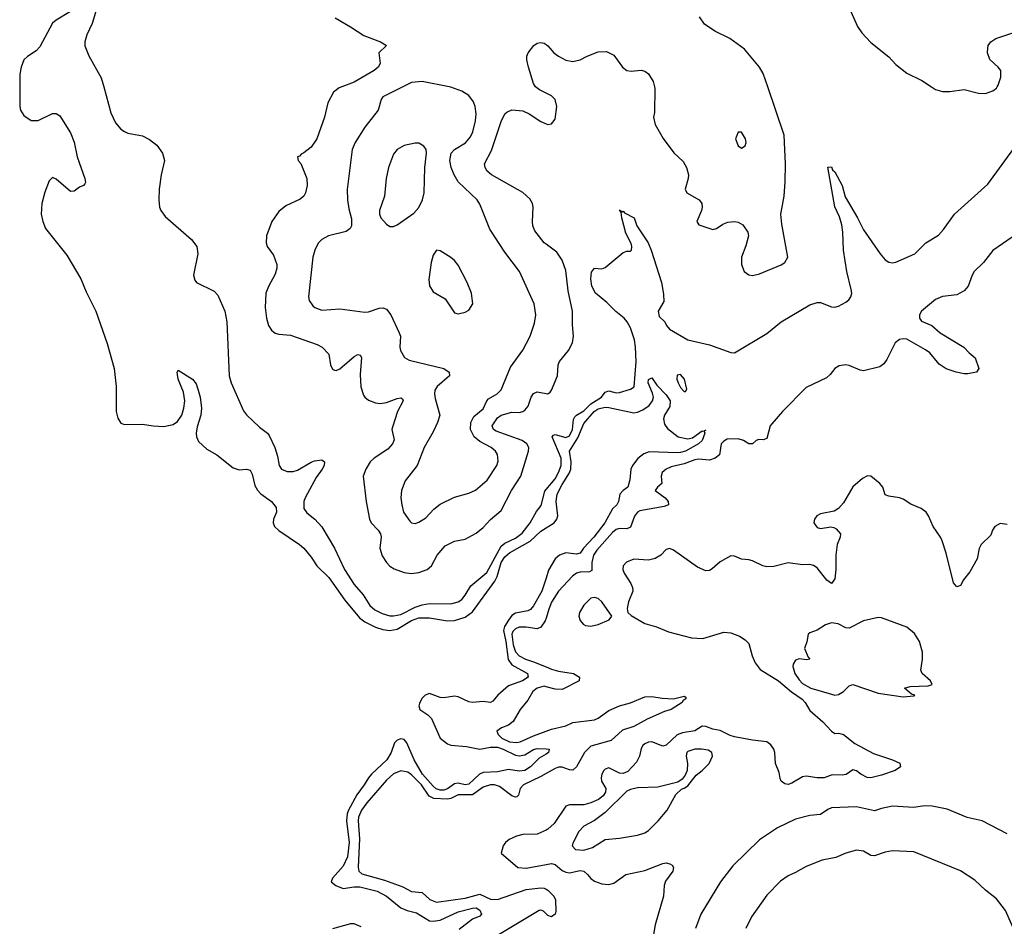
# Model space of a CAD drawing. Header units: inches. Extents: x 1384664 to 1536621, y 460766 to 646467.
# Tile 377 of 488: x 1417066 to 1422554, y 605322 to 610374. Entities that reach past the tile are written whole.
import ezdxf

# ---------------------------------------------------------------- set-up
doc = ezdxf.new("R2010")
doc.units = ezdxf.units.IN
doc.header["$MEASUREMENT"] = 0
for name, color, linetype in [('B4610', 7, 'Continuous'), ('B4611', 7, 'Continuous'), ('B4620', 7, 'Continuous'), ('B4621', 7, 'Continuous')]:
    doc.layers.add(name, color=color, linetype=linetype)

msp = doc.modelspace()

# ---------------------------------------------------------------- linework, layer by layer
at = {"layer": 'B4610', "color": 5}
for points, elevation in [([(1417067, 610000), (1417066.4, 609890), (1417071.5, 609870), (1417090, 609839.5), (1417130, 609812.7), (1417170, 609813), (1417249.3, 609850.7), (1417270, 609850.6), (1417290, 609839.1), (1417350, 609743), (1417370, 609690.8), (1417386, 609610), (1417430.2, 609490), (1417433.1, 609466.9), (1417430, 609459), (1417422.8, 609450), (1417400, 609440), (1417370, 609418), (1417350, 609415.8), (1417270, 609485.3), (1417250, 609494.5), (1417247.3, 609492.7), (1417230, 609476.3), (1417207.1, 609412.9), (1417189.2, 609350), (1417186.9, 609290), (1417194.6, 609250), (1417210.1, 609210), (1417330, 609061.8), (1417407.4, 608930), (1417437, 608857), (1417490, 608749.2), (1417554.3, 608570), (1417592.3, 608430), (1417603.9, 608330), (1417604.1, 608190), (1417612.9, 608152.9), (1417630, 608126.5), (1417650, 608118.2), (1417750, 608121), (1417810, 608110.1), (1417870, 608106.8), (1417921, 608119), (1417945, 608135), (1417969.8, 608170), (1417982, 608210), (1417987.4, 608250), (1417978.6, 608298.6), (1417949.4, 608370), (1417944, 608410), (1417950, 608422), (1418030, 608370.4), (1418050, 608344), (1418060.7, 608310), (1418071.6, 608270), (1418079.8, 608210), (1418076.8, 608170), (1418055.6, 608104.4), (1418050.1, 608070), (1418051.8, 608050), (1418063.8, 608023.8), (1418110, 607980.7), (1418164.4, 607950), (1418256.9, 607876.9), (1418290, 607865.7), (1418330, 607870.3), (1418350, 607863.8), (1418361.6, 607841.6), (1418377.6, 607777.6), (1418391.6, 607751.6), (1418410, 607731.8), (1418469.1, 607689.1), (1418496.1, 607656.1), (1418497.4, 607630), (1418481.3, 607590), (1418478.4, 607570), (1418486, 607550), (1418510, 607528.4), (1418626, 607450), (1418650, 607428.4), (1418690, 607379.5), (1418721.8, 607330), (1418790, 607266.2), (1418879.2, 607139.2), (1418961.1, 607041.1), (1418990, 607018.8), (1419048.8, 606988.8), (1419090, 606976.1), (1419130, 606971.3), (1419170, 606978), (1419250, 607025.5), (1419290, 607040.5), (1419350, 607040.4), (1419450, 607024.5), (1419490, 607026.6), (1419550, 607045.2), (1419590, 607075.3), (1419715, 607245), (1419728.1, 607271.9), (1419749.2, 607350), (1419770, 607380.5), (1419796, 607404), (1419911.1, 607468.9), (1419970, 607523.3), (1420000, 607542.1)], 660), ([(1417534.4, 610000), (1417574.3, 609854.3), (1417600, 609800), (1417630, 609764.6), (1417650.2, 609750.2), (1417670, 609742.2), (1417750, 609726.3), (1417790, 609706.2), (1417830, 609675.2), (1417863, 609630), (1417872.9, 609590), (1417854.4, 609510), (1417844.4, 609430), (1417841, 609370), (1417846.3, 609330), (1417853.7, 609310), (1417877, 609277), (1418024.2, 609150), (1418053.8, 609110), (1418059.3, 609070), (1418035.8, 608950), (1418042, 608922), (1418052.7, 608910), (1418150, 608861.1), (1418170, 608839.3), (1418184.2, 608810), (1418209, 608749), (1418221.6, 608690), (1418233.1, 608390), (1418245.7, 608350), (1418314.3, 608194.3), (1418331.3, 608171.3), (1418403, 608103), (1418446.7, 608070), (1418456.7, 608056.7), (1418488.1, 607990), (1418502.7, 607942.7), (1418512.3, 607890), (1418526, 607870), (1418556.8, 607856.8), (1418590, 607856.6), (1418615.3, 607864.7), (1418690, 607907.9), (1418710, 607915.1), (1418750, 607922), (1418766, 607910), (1418763.2, 607890), (1418753, 607870), (1418717.9, 607822.1), (1418658.1, 607710), (1418649.3, 607689.3), (1418650.2, 607650.2), (1418666.7, 607626.7), (1418711.6, 607590), (1418750, 607548.9), (1418820.5, 607430), (1418877.3, 607310), (1418930, 607226.2), (1418980.9, 607170), (1419017, 607110), (1419046.5, 607086.5), (1419085.7, 607065.7), (1419130, 607051.8), (1419150, 607051.3), (1419190, 607060.5), (1419270, 607100.7), (1419310, 607113.9), (1419350, 607120.1), (1419470, 607118.4), (1419509.9, 607130.1), (1419530, 607143.3), (1419550, 607167), (1419580.9, 607219.1), (1419670, 607294.2), (1419750, 607440.1), (1419770, 607456.6), (1419830, 607484.2), (1419867.1, 607512.9), (1419911.2, 607570), (1419946.5, 607633.5), (1419973, 607667), (1419992.7, 607747.3), (1420000, 607756.1)], 680), ([(1418862.3, 610000), (1418846.2, 609993.8), (1418815.6, 609970), (1418783.1, 609910), (1418765.7, 609830), (1418722.4, 609710), (1418690, 609664.5), (1418650, 609632.3), (1418634.8, 609625.2), (1418626, 609614), (1418614, 609610), (1418618, 609590), (1418632.7, 609572.7), (1418666.4, 609490), (1418668.7, 609450), (1418659.5, 609410), (1418650.2, 609389.8), (1418630, 609373.3), (1418550, 609336.4), (1418510, 609306), (1418471.6, 609250), (1418441.5, 609170), (1418439.7, 609130), (1418445.2, 609110), (1418481.1, 609061.1), (1418498.6, 609010), (1418498.6, 608990), (1418490, 608956), (1418452.3, 608887.7), (1418439, 608850), (1418435.2, 608770), (1418441.7, 608710), (1418452.3, 608670), (1418470, 608644), (1418490, 608628.1), (1418510, 608621.8), (1418576.4, 608616.4), (1418724.8, 608564.8), (1418753, 608550), (1418788.5, 608510), (1418799.5, 608450), (1418810, 608427.3), (1418821.1, 608421.1), (1418830, 608418.4), (1418850, 608428.8), (1418930, 608497.8), (1418950, 608507.6), (1418964.7, 608504.7), (1418970.9, 608490.9), (1418963.7, 608396.3), (1418967.3, 608327.3), (1418982.4, 608282.4), (1418990.2, 608270), (1419010, 608254.3), (1419050, 608239.2), (1419075.3, 608235.3), (1419110, 608241.6), (1419170, 608263.5), (1419190, 608266.3), (1419200.5, 608260.5), (1419204.4, 608250), (1419171.5, 608190), (1419144.3, 608104.3), (1419141.2, 608090), (1419152.5, 608032.5), (1419144.8, 608010), (1419118.4, 607981.6), (1419041.8, 607930), (1419020.1, 607910), (1418995.5, 607870), (1418981.5, 607830), (1418996.8, 607690), (1419015.8, 607590), (1419025.2, 607570), (1419063.5, 607530), (1419076.6, 607510), (1419080.6, 607490), (1419074.3, 607430), (1419086.3, 607386.3), (1419110, 607349.2), (1419129.2, 607329.2), (1419153.6, 607313.6), (1419210, 607294.2), (1419250, 607287.2), (1419290, 607293.1), (1419338, 607310), (1419361, 607330), (1419392.9, 607390), (1419437.9, 607442.1), (1419490, 607468), (1419550, 607479.6), (1419610, 607512), (1419650, 607543.5), (1419690, 607588.1), (1419750, 607638.2), (1419808.1, 607750), (1419859.9, 607830), (1419902.6, 607970), (1419903.2, 607990), (1419893.4, 608010), (1419867.5, 608030), (1419721.8, 608081.8), (1419706.9, 608090), (1419699.5, 608110), (1419730, 608156.1), (1419749.6, 608170.4), (1419810, 608187.4), (1419850, 608186), (1419869.6, 608190), (1419881.4, 608198.6), (1419899.5, 608220.5), (1419916.2, 608270), (1419930, 608291.6), (1419950, 608300.4), (1420000, 608291.2)], 720), ([(1419201.9, 610000), (1419090, 609943.7), (1419080.4, 609930), (1419064.9, 609870), (1418990, 609775.8), (1418935.9, 609690), (1418920.2, 609650), (1418891.8, 609428.2), (1418892.5, 609370), (1418900, 609320), (1418915.5, 609264.5), (1418914.8, 609225.2), (1418908.5, 609210), (1418886.5, 609193.5), (1418786.8, 609170), (1418750.6, 609150), (1418730, 609129.4), (1418711.7, 609090), (1418700.8, 609050), (1418676.9, 608830), (1418680.3, 608810), (1418700, 608780), (1418710.6, 608770), (1418750, 608756.1), (1418850, 608763.2), (1418990, 608744.4), (1419010, 608746.9), (1419070, 608767.3), (1419090, 608769.1), (1419110, 608761.7), (1419135.5, 608730), (1419182.2, 608630), (1419188.4, 608610), (1419184.9, 608550), (1419188.9, 608530), (1419211.7, 608491.7), (1419236.5, 608476.5), (1419431, 608430), (1419460.5, 608410), (1419461.6, 608390), (1419392.6, 608330), (1419379.2, 608310), (1419377.6, 608290), (1419382.7, 608262.7), (1419408.2, 608170), (1419394.4, 608130), (1419370, 608077.2), (1419320.4, 607990), (1419281.1, 607890), (1419215.3, 607804.7), (1419194.9, 607750), (1419191.4, 607710), (1419195.3, 607670), (1419206, 607630), (1419239.9, 607579.9), (1419250, 607570.4), (1419270, 607567), (1419290, 607573.7), (1419330, 607598.9), (1419373.8, 607646.2), (1419410, 607674), (1419490, 607712.8), (1419570, 607735.3), (1419607.3, 607752.7), (1419671.4, 607808.6), (1419725.1, 607890), (1419733.4, 607913.4), (1419730, 607952), (1419718, 607970), (1419693.3, 607990), (1419630, 608023.1), (1419598.8, 608050), (1419579.4, 608090), (1419580.2, 608130), (1419597.4, 608162.6), (1419650, 608205.5), (1419669, 608250), (1419678.7, 608261.3), (1419727, 608290), (1419750, 608310.7), (1419801.8, 608438.2), (1419870, 608533), (1419911.1, 608610), (1419936.3, 608683.7), (1419942.3, 608730), (1419934.5, 608790), (1419851.5, 608971.5), (1419770, 609078), (1419686.4, 609206.4), (1419630, 609346.6), (1419616.4, 609370), (1419510.6, 609470), (1419487, 609510), (1419470.5, 609550), (1419463.6, 609590), (1419470.7, 609630), (1419489.5, 609650.5), (1419551.3, 609688.7), (1419578.7, 609721.3), (1419592.5, 609750), (1419607.3, 609810), (1419609.9, 609849.9), (1419605.6, 609890), (1419596.4, 609916.4), (1419570, 609952.5), (1419530, 609975.8), (1419470, 609998.1), (1419460.6, 610000)], 740), ([(1420000, 609964.3), (1419962.5, 609982.5), (1419940.7, 610000)], 720), ([(1420000, 609122.5), (1419989.9, 609129.9), (1419937, 609197), (1419926.1, 609226.1), (1419923.7, 609250), (1419927.9, 609330), (1419924.4, 609350), (1419910, 609376.1), (1419870, 609411.8), (1419696.3, 609510), (1419671.2, 609530), (1419659.7, 609550), (1419657.4, 609570), (1419695, 609645), (1419750, 609807.3), (1419769.7, 609850), (1419780.7, 609859.3), (1419810, 609871.4), (1419870, 609865.6), (1419905.7, 609850), (1419970, 609807.3), (1420000, 609794.5)], 720), ([(1420000, 607261.9), (1419976.5, 607190), (1419930, 607107.2), (1419912.7, 607087.3), (1419899.3, 607080.7), (1419830, 607067.7), (1419810, 607054.1), (1419790, 607028.3), (1419768.1, 606991.9), (1419762.7, 606970), (1419775.4, 606910), (1419788.6, 606808.6), (1419810, 606778.4), (1419896.5, 606730), (1419900.2, 606710), (1419868.2, 606690), (1419790, 606661.4), (1419731.8, 606610), (1419703.9, 606576.1), (1419690, 606568.4), (1419650, 606574.1), (1419590, 606570), (1419570, 606573.6), (1419510, 606601.6), (1419490, 606603.9), (1419430, 606595.3), (1419410, 606597.9), (1419350, 606618.9), (1419326, 606610), (1419310, 606594), (1419296.4, 606570), (1419290.1, 606550), (1419297.1, 606530), (1419340.8, 606500.8), (1419360.8, 606480.8), (1419410, 606370.2), (1419450, 606338.7), (1419470, 606331), (1419555.8, 606324.2), (1419630, 606308.4), (1419690, 606321), (1419730, 606319.8), (1419761.6, 606310), (1419830, 606276.3), (1419850, 606272.2), (1419881.8, 606278.2), (1419930, 606306.5), (1419950, 606312.4), (1420000, 606310.6)], 660), ([(1420000, 607039.4), (1419995.7, 607024.3), (1419971, 606989), (1419950, 606980.4), (1419890, 606989.9), (1419850.9, 606989.1), (1419830, 606980.2), (1419815.1, 606964.9), (1419809.5, 606950), (1419816, 606890), (1419830, 606851.6), (1419850, 606829.6), (1419885.2, 606810), (1419930, 606796.6), (1420000, 606768)], 680), ([(1420000, 606657.1), (1419990, 606659.9), (1419950, 606649.9), (1419927.1, 606630), (1419898, 606582), (1419856.3, 606530), (1419816.8, 606463.2), (1419790, 606442.4), (1419752.2, 606427.8), (1419726.4, 606410), (1419732.8, 606390), (1419754.4, 606370), (1419795.3, 606350), (1419834.6, 606345.4), (1419856.4, 606350), (1419930, 606383.4), (1420000, 606409.3)], 680), ([(1420000, 606281.7), (1419960.8, 606259.2), (1419913.2, 606210), (1419880.9, 606190), (1419850, 606187.3), (1419790, 606196.2), (1419730, 606182.9), (1419650, 606178.8), (1419629.8, 606170.2), (1419570, 606114.1), (1419550, 606110), (1419510, 606118.8), (1419490, 606116.9), (1419450, 606088.3), (1419430, 606080.1), (1419410, 606079.8), (1419387.7, 606087.7), (1419370, 606103.3), (1419312.1, 606170), (1419264.1, 606250), (1419223.9, 606343.9), (1419210, 606362.2), (1419190, 606366.5), (1419170, 606358.9), (1419156.1, 606343.9), (1419136, 606290), (1419112.5, 606250), (1419026.6, 606170), (1419010.6, 606150), (1418986.8, 606110), (1418944.6, 606055.4), (1418899.5, 605970), (1418891.9, 605948.1), (1418887.7, 605910), (1418902.6, 605790), (1418893.6, 605710), (1418870, 605657), (1418808.9, 605590), (1418802, 605570), (1418828, 605550), (1418870, 605532.1), (1418930, 605542.1), (1418962.1, 605542.1), (1419058.3, 605518.3), (1419110, 605489.6), (1419190, 605425.9), (1419225.3, 605410), (1419277.8, 605397.8), (1419350, 605353.2), (1419370, 605350.6), (1419410, 605356.6), (1419510, 605402.4), (1419590, 605424.1), (1419610, 605424.8), (1419630, 605412.8), (1419640.3, 605390), (1419630, 605378.7), (1419590, 605361.8), (1419515, 605305)], 660), ([(1420000, 606173.6), (1419970, 606156.6), (1419873.7, 606110), (1419855.1, 606090), (1419847.1, 606052.9), (1419837.2, 606042.8), (1419830, 606041), (1419810, 606048.9), (1419741, 606101), (1419711.8, 606110), (1419690, 606111.1), (1419650, 606097.5), (1419590, 606054.8), (1419510, 606055), (1419470, 606034.8), (1419449.8, 606030.2), (1419374.6, 606034.6), (1419347.9, 606047.9), (1419306, 606110), (1419250, 606166), (1419230, 606180.2), (1419190, 606189), (1419150, 606171.4), (1419110, 606135.7), (1419000.3, 606010), (1418971, 605969), (1418955.3, 605930), (1418953.5, 605910), (1418959.5, 605810), (1418952, 605652), (1418956.6, 605630), (1418974, 605614), (1419099.9, 605579.9), (1419201.2, 605541.2), (1419250, 605515.5), (1419310, 605510.2), (1419352.1, 605472.1), (1419390, 605457.2), (1419550, 605479.2), (1419630, 605501.9), (1419690, 605474), (1419730, 605472.1), (1419890, 605527.1), (1419970, 605537), (1419990, 605534.6), (1420000, 605528.8)], 680), ([(1420000, 605858.4), (1419950, 605836.4), (1419870, 605832.8), (1419834.7, 605825.3), (1419794.4, 605805.6), (1419774.4, 605790), (1419760.4, 605770), (1419750.5, 605730), (1419842, 605650), (1419890, 605646.9), (1420000, 605666.5)], 720), ([(1420000, 605392.3), (1419986, 605406), (1419970, 605412.2), (1419960.7, 605410), (1419710, 605260.6)], 680), ([(1418970, 605318.5), (1418930, 605336.3), (1418910, 605335.8), (1418810, 605308.3)], 660)]:
    msp.add_lwpolyline(points, dxfattribs=dict(at, elevation=elevation))
at = {"layer": 'B4610', "color": 5, "elevation": 760}
for points in [[(1419270, 609686.3), (1419210, 609673.7), (1419170, 609651.6), (1419150, 609625.2), (1419121.1, 609550), (1419108.9, 609490), (1419100.3, 609390), (1419072.2, 609310), (1419072.2, 609290), (1419078.4, 609270), (1419110, 609234.9), (1419130, 609222.4), (1419150, 609222.4), (1419170, 609230.4), (1419263.3, 609296.7), (1419290, 609327.3), (1419311.5, 609370), (1419320.5, 609410), (1419324.7, 609550), (1419334.5, 609630), (1419330.9, 609650.9), (1419319.5, 609670), (1419290, 609686)], [(1419390, 609089), (1419370, 609062), (1419359.5, 609020.5), (1419346.4, 608926.4), (1419350.6, 608890.6), (1419370, 608858), (1419438.5, 608818.5), (1419490, 608741), (1419510, 608734.8), (1419550, 608744), (1419570, 608756), (1419591.8, 608790), (1419584.5, 608850), (1419560.5, 608910), (1419510, 609006), (1419490, 609032), (1419470, 609049.2), (1419410, 609085.2)]]:
    msp.add_lwpolyline(points, close=True, dxfattribs=at)
at = {"layer": 'B4611', "color": 5}
for points, elevation in [([(1417510.7, 610490), (1417470, 610353.3), (1417439.8, 610290), (1417428.7, 610250), (1417428.9, 610228.9), (1417451.8, 610171.8), (1417520.7, 610050), (1417534.4, 610000)], 680), ([(1417350, 610419.4), (1417270, 610372.3), (1417250, 610354.2), (1417178, 610222), (1417159.1, 610200.9), (1417110, 610168.7), (1417090, 610149.7), (1417074.1, 610110), (1417067.4, 610070), (1417067, 610000)], 660), ([(1418824.1, 610384.1), (1418910, 610335), (1418985.1, 610285.1), (1419078, 610250), (1419111.3, 610230), (1419067.7, 610190), (1419075.3, 610130), (1419064.4, 610110), (1419042.4, 610090), (1418930, 610026.1), (1418862.3, 610000)], 720), ([(1419940.7, 610000), (1419940.3, 610000.3), (1419930, 610018.4), (1419902.3, 610110), (1419893, 610150), (1419893, 610170), (1419901.1, 610190), (1419931.8, 610230), (1419950, 610243.7), (1419970, 610246.7), (1419990, 610242.4), (1420000, 610235.3)], 720), ([(1419460.6, 610000), (1419309.8, 610029.8), (1419250, 610024.2), (1419201.9, 610000)], 740)]:
    msp.add_lwpolyline(points, dxfattribs=dict(at, elevation=elevation))
at = {"layer": 'B4620', "color": 5}
for points, elevation in [([(1420604, 610000), (1420606.5, 609990), (1420604, 609856), (1420599.5, 609830), (1420608.5, 609790), (1420652.2, 609712.2), (1420713, 609633), (1420763.2, 609583.2), (1420782.8, 609550), (1420793.8, 609510), (1420792.4, 609490), (1420775.3, 609430), (1420784.4, 609410), (1420853.4, 609370), (1420868, 609350), (1420870.7, 609330), (1420866.4, 609310), (1420840.7, 609250), (1420850.6, 609230.6), (1420930, 609204.9), (1420950, 609210.6), (1420985.8, 609234.2), (1421013.6, 609246.4), (1421050, 609250.3), (1421070, 609244.9), (1421096.3, 609230), (1421124.9, 609190), (1421127.7, 609170), (1421113, 609113), (1421089, 609050), (1421088.9, 609010), (1421103.7, 608970), (1421130, 608952.4), (1421151.1, 608948.9), (1421190, 608958), (1421310, 609007.7), (1421330, 609020.3), (1421348.2, 609050), (1421314.5, 609234.5), (1421308.3, 609290), (1421326.3, 609390), (1421331.7, 609470), (1421334.3, 609570), (1421326.5, 609730), (1421235.1, 610000)], 720), ([(1422147.4, 610000), (1422170, 609984.9), (1422210, 609973), (1422250, 609973.4), (1422330, 609985.5), (1422410, 609963.8), (1422450, 609963.1), (1422490, 609977.6), (1422510, 609992.7), (1422514.4, 610000)], 720), ([(1420000, 609794.5), (1420010, 609790.3), (1420030, 609793.4), (1420050, 609820.5), (1420059.1, 609890), (1420049.9, 609929.9), (1420029.7, 609950), (1420000, 609964.3)], 720), ([(1420000, 607756.1), (1420050, 607816.4), (1420070, 607851.5), (1420084, 607890), (1420083.6, 607930), (1420034, 608050), (1420041, 608059), (1420050, 608062), (1420110, 608045.1), (1420130, 608054.6), (1420147.2, 608090), (1420153.3, 608146.7), (1420159.8, 608160.2), (1420169.1, 608170.9), (1420210, 608194.3), (1420250, 608234), (1420309, 608270), (1420330, 608298.5), (1420350, 608305.1), (1420390, 608293.9), (1420410, 608297.2), (1420470, 608315.5), (1420491.3, 608328.7), (1420502, 608470), (1420499.1, 608550), (1420492.6, 608590), (1420470, 608656.5), (1420452.8, 608690), (1420436.2, 608710), (1420388.5, 608748.5), (1420338.9, 608798.9), (1420275.3, 608850), (1420255.9, 608890), (1420248.7, 608930), (1420252.4, 608967.6), (1420270, 608988.7), (1420310, 608986.4), (1420330, 608992.7), (1420430, 609077.3), (1420450, 609084), (1420470, 609084), (1420476, 609090), (1420478.3, 609110), (1420474, 609126), (1420444.7, 609184.7), (1420421.5, 609270), (1420419.1, 609299.1), (1420410, 609314), (1420423.6, 609303.6), (1420430, 609308), (1420437.4, 609297.4), (1420490.7, 609270.7), (1420505.7, 609225.7), (1420568.9, 609130), (1420585.9, 609090), (1420642.8, 608910), (1420655, 608845), (1420656.1, 608803.9), (1420625.4, 608750), (1420630, 608720.5), (1420662.8, 608690), (1420670.8, 608670), (1420687.7, 608650), (1420790, 608590.4), (1420910, 608562.5), (1421030, 608518.6), (1421050, 608518.5), (1421230, 608625.5), (1421309.7, 608690.3), (1421470, 608785.8), (1421510, 608797.8), (1421530, 608797.8), (1421590, 608774.2), (1421610, 608772.9), (1421630, 608777.8), (1421670, 608799.7), (1421687.1, 608812.9), (1421699.3, 608830), (1421703.7, 608850), (1421701, 608870), (1421675.7, 608970), (1421656.9, 609090), (1421654.1, 609190), (1421648.1, 609230), (1421635.3, 609275.3), (1421609.1, 609330.9), (1421570, 609552), (1421590, 609553.4), (1421597.3, 609537.3), (1421610, 609525.5), (1421650.2, 609450), (1421666.3, 609386.3), (1421736.3, 609270), (1421770, 609202.4), (1421861.7, 609070), (1421890, 609036.4), (1421910, 609022.3), (1421930, 609019), (1421950, 609022), (1422055.6, 609070), (1422116.3, 609130), (1422187.5, 609172.5), (1422215.6, 609204.4), (1422276.2, 609290), (1422461.6, 609458.4), (1422622.6, 609677.4)], 680), ([(1422597.3, 609162.7), (1422490, 609088), (1422438.8, 609021.2), (1422386.4, 608970), (1422374.4, 608950), (1422353, 608890), (1422330, 608863.7), (1422290, 608841), (1422210, 608831.6), (1422170, 608814.5), (1422092.7, 608750), (1422081.6, 608730), (1422080.4, 608710), (1422093.3, 608693.3), (1422150, 608670.3), (1422196.4, 608630), (1422328, 608550), (1422357.3, 608517.3), (1422390.8, 608490), (1422411, 608430), (1422398.8, 608410), (1422350, 608400.4), (1422330, 608401.5), (1422286, 608410), (1422230, 608428.9), (1422190, 608454.6), (1422138.1, 608518.1), (1422115, 608535), (1422010, 608593.9), (1421990, 608596.5), (1421970, 608592.1), (1421946.3, 608573.7), (1421899.3, 608480.7), (1421882.8, 608457.2), (1421860.9, 608439.1), (1421770, 608418.1), (1421750, 608421.5), (1421690, 608446.8), (1421669.5, 608450.5), (1421633.9, 608446.1), (1421610, 608431), (1421583.5, 608396.5), (1421562.5, 608377.5), (1421450, 608324), (1421317.6, 608190), (1421258.2, 608121.8), (1421249.5, 608110), (1421230, 608039.7), (1421210, 608033.3), (1421185.3, 608034.7), (1421171.3, 608028.7), (1421150, 608009.7), (1421130, 608011), (1421099.6, 608030), (1421070, 608039.3), (1421010, 608036.1), (1420990, 608026.3), (1420976, 608010), (1420966.7, 607950), (1420942.6, 607930), (1420910, 607919.9), (1420850, 607924.5), (1420830, 607920.5), (1420770, 607899), (1420696.9, 607883.1), (1420668.7, 607870), (1420646.3, 607850), (1420641.8, 607830), (1420644.6, 607790), (1420621.1, 607770), (1420607.9, 607750), (1420663.2, 607710), (1420680.6, 607690), (1420682.6, 607670), (1420658.3, 607661.7), (1420523.1, 607636.9), (1420510, 607629), (1420492.6, 607607.4), (1420470, 607546.9), (1420450, 607536.9), (1420410, 607538), (1420390, 607532.4), (1420370, 607515.9), (1420282.5, 607417.5), (1420263.8, 607390), (1420255.2, 607350), (1420255.2, 607304.8), (1420242.5, 607297.5), (1420190, 607295.6), (1420170, 607289.9), (1420147.4, 607272.6), (1420069.8, 607190.2), (1420030.9, 607129.1), (1420014.5, 607090), (1420000, 607039.4)], 680), ([(1420000, 608291.2), (1420010, 608289.4), (1420022, 608298), (1420030.5, 608309.5), (1420063.5, 608390), (1420068.1, 608450), (1420075.1, 608470), (1420124.1, 608530), (1420147.2, 608572.8), (1420153.6, 608610), (1420146.9, 608673.1), (1420146.8, 608750), (1420124, 608864), (1420110, 608977.2), (1420090, 609034.5), (1420059.4, 609079.4), (1420000, 609122.5)], 720), ([(1420000, 607542.1), (1420044.6, 607570), (1420060.9, 607590), (1420065.8, 607610), (1420055.9, 607690), (1420062, 607730), (1420090, 607784.1), (1420131.3, 607848.7), (1420138.3, 607870), (1420140.2, 607910), (1420130.3, 607970), (1420176.9, 608043.1), (1420210, 608124.2), (1420267.7, 608190), (1420290, 608205.5), (1420330, 608214.3), (1420350, 608212.7), (1420490, 608183.9), (1420510, 608187.3), (1420539.1, 608200.9), (1420575.5, 608224.5), (1420594, 608250), (1420597.9, 608270), (1420593.4, 608293.4), (1420569.9, 608350.1), (1420571.1, 608368.9), (1420590, 608377.7), (1420617.1, 608337.1), (1420670, 608283.3), (1420691.7, 608250), (1420690, 608219.3), (1420659.8, 608170), (1420655, 608150), (1420660.7, 608120.7), (1420676.9, 608096.9), (1420736.3, 608050), (1420790, 608038.5), (1420815.7, 608044.3), (1420870, 608083.1), (1420879.6, 608080.4), (1420890, 608089), (1420880.5, 608079.5), (1420884.2, 608070), (1420870, 608029.9), (1420850.1, 608009.9), (1420777.4, 607970), (1420750, 607961.7), (1420730, 607961.1), (1420574, 607966), (1420545.3, 607954.7), (1420511.9, 607928.1), (1420481, 607890), (1420472.7, 607870), (1420467.2, 607810), (1420455.6, 607770), (1420429.3, 607750.7), (1420411.3, 607730), (1420403.2, 607690), (1420393.7, 607670), (1420370, 607648.2), (1420327.1, 607570), (1420266.1, 607490), (1420209.1, 607430), (1420190, 607401.7), (1420170, 607395), (1420110, 607402.5), (1420074.2, 607390), (1420050.2, 607370), (1420014.3, 607305.7), (1420000, 607261.9)], 660), ([(1422570, 607562), (1422530, 607567.3), (1422500.4, 607550), (1422487.2, 607530), (1422478, 607502), (1422424.4, 607450), (1422413.1, 607426.9), (1422402.4, 607370), (1422362.3, 607297.7), (1422327.3, 607252.7), (1422310, 607220.5), (1422290, 607213.3), (1422270, 607236), (1422230, 607401.2), (1422207.3, 607470), (1422198.4, 607490), (1422157.6, 607550), (1422131.8, 607610), (1422118.4, 607630), (1422090.7, 607650.7), (1422033.5, 607673.5), (1421990, 607701.6), (1421970, 607709.4), (1421910, 607718.7), (1421890, 607727.3), (1421877.2, 607770), (1421860.4, 607790), (1421810.5, 607830.5), (1421792.2, 607832.2), (1421762.9, 607817.1), (1421708.9, 607771.1), (1421658.2, 607681.8), (1421630, 607649.6), (1421605.4, 607634.6), (1421530, 607621), (1421508.7, 607610), (1421496, 607590), (1421493.1, 607570), (1421510, 607544.9), (1421530, 607539.6), (1421587.4, 607547.4), (1421603.8, 607543.8), (1421616.7, 607536.7), (1421640.3, 607510), (1421638.3, 607490), (1421623, 607450), (1421614.2, 607390), (1421615, 607310), (1421610, 607259), (1421590, 607231.8), (1421565.1, 607250), (1421510, 607320.5), (1421490, 607332.8), (1421470, 607337.4), (1421430, 607335.8), (1421350, 607347.6), (1421270, 607326.6), (1421230, 607324.7), (1421209, 607330), (1421150, 607358.4), (1421130, 607364.5), (1421090, 607367), (1421050, 607384.5), (1421030, 607387), (1420970, 607353), (1420926.1, 607313.9), (1420910, 607304.7), (1420890, 607303.1), (1420843.2, 607323.2), (1420710, 607418.7), (1420690, 607427.2), (1420670, 607421.5), (1420639.3, 607390), (1420608.6, 607371.4), (1420570, 607362.9), (1420490, 607368), (1420447.9, 607352.1), (1420430, 607331.1), (1420428.3, 607310), (1420434.6, 607290), (1420472.5, 607232.5), (1420481.5, 607210), (1420482.8, 607190), (1420458.6, 607130), (1420452.7, 607092.7), (1420456.4, 607070), (1420474.1, 607054.1), (1420550.4, 607010), (1420616.3, 606990), (1420682.9, 606962.9), (1420810, 606929.3), (1420873.8, 606926.2), (1420990, 606960.9), (1421030, 606957.4), (1421078.6, 606938.6), (1421110, 606918.7), (1421130, 606897.1), (1421148.9, 606830), (1421166, 606790), (1421193, 606753), (1421295.8, 606690), (1421367.9, 606627.9), (1421428.1, 606588.1), (1421444.1, 606570), (1421470, 606525.5), (1421542.1, 606462.1), (1421590, 606410.4), (1421610, 606396.3), (1421630, 606397.6), (1421658, 606390), (1421721.4, 606341.4), (1421824.5, 606284.5), (1421930.7, 606250), (1421971.3, 606231.3), (1421975.5, 606210), (1421944.9, 606190), (1421870, 606163.5), (1421810, 606148.7), (1421790, 606151.6), (1421754, 606170), (1421730, 606189.2), (1421710, 606193.2), (1421672, 606168), (1421650, 606163.5), (1421594.2, 606165.8), (1421550, 606149.7), (1421510.3, 606149.7), (1421450, 606159.3), (1421430, 606155.6), (1421370, 606119.3), (1421350, 606112.9), (1421330, 606115.6), (1421311.2, 606130), (1421305.1, 606145.1), (1421299, 606179), (1421279.3, 606230), (1421274.8, 606290), (1421268.6, 606310), (1421252.9, 606332.9), (1421230, 606349.8), (1421150, 606359), (1421050, 606377.9), (1421025.4, 606385.4), (1420970, 606413.6), (1420930, 606421), (1420890, 606435.5), (1420870, 606437.1), (1420828.7, 606411.3), (1420759.7, 606400.3), (1420730.4, 606389.6), (1420670, 606331.9), (1420650, 606325.4), (1420590, 606349.2), (1420570, 606348.6), (1420550, 606339.5), (1420538.6, 606330), (1420530, 606312.8), (1420520.9, 606270), (1420503.8, 606236.2), (1420456.1, 606183.9), (1420430, 606172.7), (1420410, 606174.7), (1420350, 606204.5), (1420330, 606198), (1420322.6, 606190), (1420310.8, 606170), (1420306.7, 606150), (1420309.6, 606130), (1420333.8, 606090), (1420331.6, 606070), (1420317.7, 606050), (1420291.5, 606028.5), (1420250, 606010.6), (1420210, 605999.7), (1420130, 605999.5), (1420110, 605990.7), (1420045.5, 605894.5), (1420010, 605862.8), (1420000, 605858.4)], 720), ([(1420000, 606768), (1420030, 606755.7), (1420070, 606744.1), (1420152.4, 606730), (1420187.2, 606710), (1420184.2, 606690), (1420090, 606641), (1420050, 606643.1), (1420000, 606657.1)], 680), ([(1420000, 606409.3), (1420030, 606420.3), (1420110, 606438.3), (1420150, 606457.2), (1420270, 606472.5), (1420290, 606481.2), (1420350, 606524.9), (1420410, 606550.6), (1420470, 606566.9), (1420550, 606600.5), (1420590, 606603.1), (1420646.5, 606593.5), (1420709.7, 606590.3), (1420770, 606604.7), (1420778.8, 606598.8), (1420778.8, 606590), (1420762, 606578), (1420759.3, 606570), (1420696.5, 606530), (1420660.9, 606519.1), (1420563, 606477), (1420490, 606436), (1420425.5, 606414.4), (1420362.8, 606357.2), (1420250, 606325.6), (1420214.2, 606290), (1420170, 606210.6), (1420150, 606191.9), (1420130, 606193.2), (1420090, 606208.9), (1420070, 606208.9), (1420050, 606201.9), (1420000, 606173.6)], 680), ([(1420000, 606310.6), (1420018, 606310), (1420014.4, 606290), (1420000, 606281.7)], 660), ([(1422570, 605838), (1422429.7, 605909.7), (1422347.6, 605927.6), (1422234.9, 605974.9), (1422152.2, 605992.2), (1422110, 605993.3), (1422050, 605984.4), (1421930, 605990.7), (1421870, 605978.9), (1421830, 605965), (1421730, 605988), (1421590, 605981.5), (1421570, 605973.3), (1421530, 605945.3), (1421470, 605939.2), (1421390, 605918.3), (1421290, 605871.1), (1421190, 605803.5), (1421041.6, 605658.4), (1420972.6, 605570), (1420861.8, 605390), (1420832.3, 605310)], 740), ([(1422701.8, 605090), (1422561.1, 605410), (1422510, 605475.6), (1422450, 605523.6), (1422390, 605579.7), (1422310, 605631.2), (1422050, 605736.9), (1421930, 605742), (1421890, 605735.4), (1421830, 605715.4), (1421810, 605717.4), (1421770, 605740.5), (1421730, 605746), (1421670, 605729.6), (1421614.1, 605705.9), (1421538.8, 605690), (1421450, 605655.8), (1421390, 605621.3), (1421350, 605604), (1421307.1, 605572.9), (1421230, 605495.6), (1421145.1, 605374.9), (1421114, 605310)], 760), ([(1420000, 605666.5), (1420030, 605671.8), (1420050, 605666.2), (1420090, 605633.1), (1420110, 605622.9), (1420130, 605620.8), (1420190, 605633.5), (1420210, 605629.6), (1420231.5, 605611.5), (1420250, 605587.6), (1420270, 605574.5), (1420310, 605559.1), (1420330, 605556.1), (1420350, 605555.6), (1420376.8, 605563.2), (1420444, 605610), (1420550, 605632.2), (1420650, 605672.7), (1420670, 605676.3), (1420690, 605671), (1420703.5, 605663.5), (1420710.5, 605650.5), (1420706, 605630), (1420665.8, 605574.2), (1420657.4, 605550), (1420654, 605490), (1420607.4, 605330), (1420587.4, 605210)], 720), ([(1420000, 605528.8), (1420010, 605523.1), (1420043.4, 605490), (1420052.6, 605470), (1420054.5, 605405.5), (1420050, 605389.7), (1420030, 605374.8), (1420010, 605382.6), (1420000, 605392.3)], 680)]:
    msp.add_lwpolyline(points, dxfattribs=dict(at, elevation=elevation))
for points, elevation in [([(1421090, 609748), (1421070, 609748), (1421056, 609710), (1421070, 609672), (1421090, 609658), (1421110, 609672), (1421116, 609690), (1421112.3, 609710)], 740), ([(1420750, 608397), (1420730, 608394), (1420728.9, 608371.1), (1420736.4, 608350), (1420750, 608323.8), (1420770, 608302.8), (1420777.2, 608302.8), (1420784.7, 608315.3), (1420770.9, 608370)], 680), ([(1420270, 607154.6), (1420250, 607149.9), (1420210, 607112.2), (1420186.8, 607070), (1420183.5, 607050), (1420190, 607025.7), (1420206.4, 607006.4), (1420219.2, 606999.2), (1420250, 606994.5), (1420290, 607003.8), (1420351.8, 607030), (1420366.3, 607050), (1420310, 607131), (1420290, 607148.1)], 720), ([(1421850, 607042.6), (1421770, 607023.5), (1421690, 606982.7), (1421670, 606984.8), (1421627.7, 607007.7), (1421590, 607012.7), (1421558, 607002), (1421510, 606972.3), (1421470, 606956.9), (1421460.5, 606950), (1421453.3, 606906.7), (1421440.4, 606870), (1421460.9, 606820.9), (1421470.7, 606810), (1421452.7, 606807.3), (1421410, 606812), (1421390, 606804.6), (1421376.8, 606783.2), (1421374.4, 606770), (1421386.1, 606730), (1421410, 606695.2), (1421430, 606675.7), (1421474.7, 606650), (1421590, 606615), (1421610, 606610.6), (1421630, 606613.5), (1421658.4, 606630), (1421690, 606662), (1421710, 606670.4), (1421850, 606620.8), (1421990, 606601.7), (1422050, 606606.8), (1422055.3, 606610), (1422036.2, 606616.2), (1421997.2, 606650), (1422030, 606658.6), (1422130, 606661.3), (1422151.8, 606670), (1422142, 606690), (1422096.4, 606730), (1422088.2, 606750), (1422097.7, 606810), (1422098, 606850), (1422081.3, 606910), (1422053.9, 606953.9), (1422010, 606989.5), (1421870, 607041.3)], 740), ([(1420866, 606310), (1420830, 606308.5), (1420790, 606296), (1420784, 606290), (1420780.8, 606270), (1420789, 606230), (1420786.4, 606190), (1420775.8, 606164.2), (1420758.4, 606141.6), (1420734.4, 606125.6), (1420623.4, 606096.6), (1420510, 606093.3), (1420470, 606084.1), (1420450, 606074.5), (1420330, 605955.4), (1420270, 605911.4), (1420210, 605879.8), (1420182, 605850), (1420150.3, 605790), (1420146, 605770), (1420164, 605750), (1420210, 605746.8), (1420258.7, 605761.3), (1420330, 605805.5), (1420410, 605812.7), (1420509.2, 605830), (1420550, 605843.2), (1420570, 605855.9), (1420625.1, 605910), (1420675.8, 605970), (1420722.7, 606057.3), (1420754, 606086), (1420770, 606091), (1420790, 606105.5), (1420836, 606164), (1420870, 606190.4), (1420909.6, 606230), (1420927.6, 606270), (1420924.5, 606290), (1420903.1, 606303.1)], 740)]:
    msp.add_lwpolyline(points, close=True, dxfattribs=dict(at, elevation=elevation))
at = {"layer": 'B4621', "color": 5, "elevation": 720}
for points in [[(1421235.1, 610000), (1421210, 610074.3), (1421190, 610109.7), (1421105.1, 610210), (1421024.4, 610270), (1420939.7, 610310), (1420883.5, 610350), (1420855.4, 610390)], [(1421699, 610419), (1421735.8, 610335.8), (1421760.6, 610300.6), (1421810, 610247.3), (1421910, 610167.3), (1421950, 610124), (1422010, 610076.3), (1422095.1, 610035.1), (1422147.4, 610000)], [(1422514.4, 610000), (1422520.4, 610010), (1422534, 610054), (1422534, 610090), (1422519.6, 610110), (1422472.7, 610152.7), (1422461, 610190), (1422462.3, 610217.7), (1422464.7, 610230), (1422479.6, 610250), (1422507, 610270), (1422629.7, 610310.3)], [(1420000, 610235.3), (1420010, 610228.2), (1420043.7, 610190), (1420068.4, 610170), (1420110, 610149), (1420150, 610141.7), (1420190, 610150.3), (1420228.9, 610171.1), (1420290, 610194.9), (1420336.1, 610196.1), (1420376.9, 610176.9), (1420425.2, 610110), (1420450, 610091.7), (1420473.6, 610086.4), (1420530, 610092.4), (1420550, 610087.7), (1420570, 610073), (1420596.5, 610030), (1420604, 610000)]]:
    msp.add_lwpolyline(points, dxfattribs=at)

doc.saveas('drawing.dxf')
